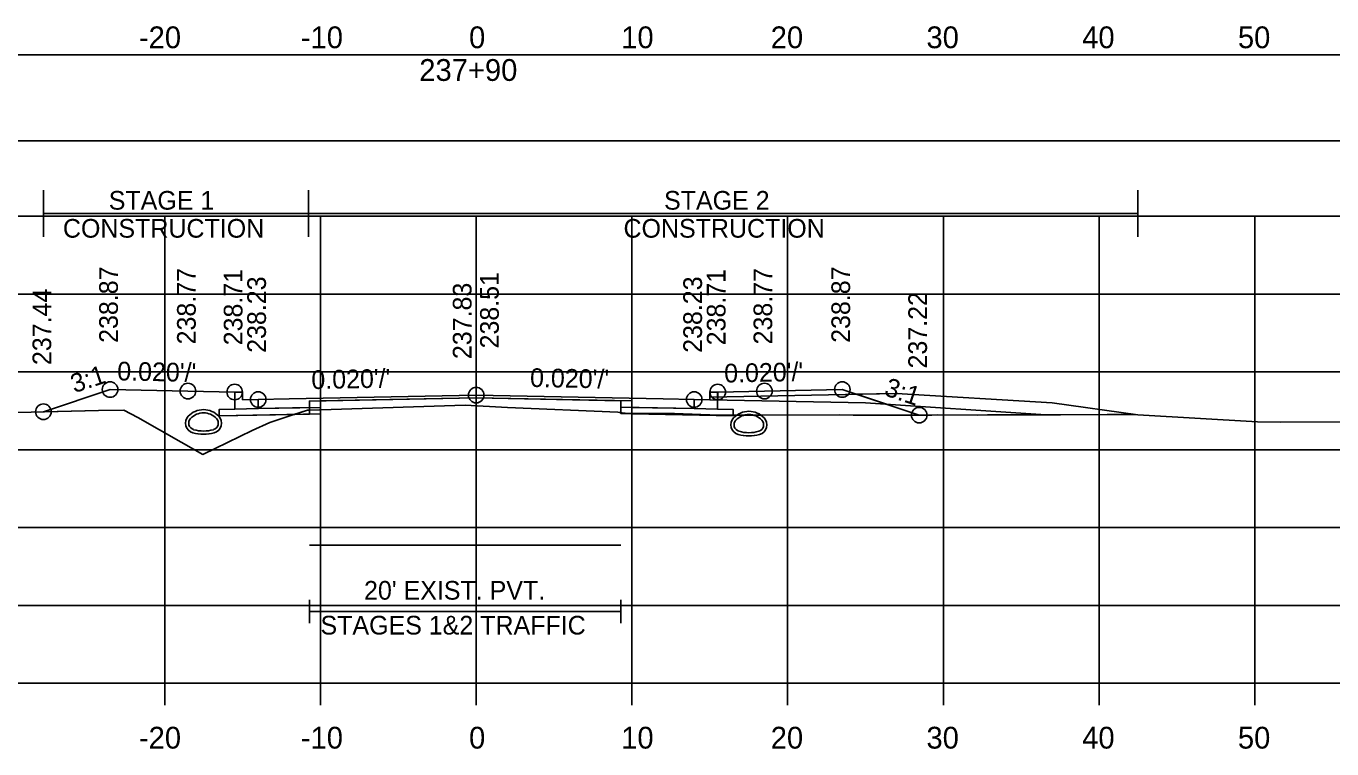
# Model space of a CAD drawing. Extents: x 1369627 to 1374022, y 380035 to 398173.
# Drawn here: x 1372069.6 to 1372153.5, y 388895.4 to 388941.8 of the extents above; entities that cross this region are included whole.
import ezdxf

# ---------------------------------------------------------------- set-up
doc = ezdxf.new("R2010")
doc.units = 0
for name, color, linetype in [('Default', 7, 'Continuous'), ('R_Alt Surface', 7, 'Continuous'), ('R_Axis', 7, 'Continuous'), ('R_Axis Annot', 7, 'Continuous'), ('R_Drive', 7, 'Continuous'), ('R_Exist Surface', 7, 'Continuous'), ('R_Fin Surface', 7, 'Continuous'), ('R_Grid', 7, 'Continuous'), ('R_MOT', 7, 'Continuous'), ('R_No Plot', 7, 'Continuous'), ('R_Xsect Elev', 7, 'Continuous'), ('R_Xsect Slope', 7, 'Continuous'), ('T_Vehicle Path Lt Minor', 7, 'Continuous'), ('T_Vehicle Path Rt', 7, 'Continuous')]:
    doc.layers.add(name, color=color, linetype=linetype)

msp = doc.modelspace()

# ---------------------------------------------------------------- linework, layer by layer
at = {"layer": 'Default'}
for p, q in [((1372087.825, 388903.478), (1372087.825, 388904.978)), ((1372087.825, 388904.228), (1372107.825, 388904.228)), ((1372107.825, 388903.478), (1372107.825, 388904.978))]:
    msp.add_line(p, q, dxfattribs=at)
for points in [[(1371948.53, 388934.468), (1372248.53, 388934.468), (1372248.53, 388939.99), (1371948.53, 388939.99)], [(1372083.02, 388918.326), (1372083.52, 388918.326), (1372083.53, 388917.826), (1372084.53, 388917.846), (1372084.53, 388917.259), (1372083.03, 388917.229)], [(1372113.53, 388917.826), (1372113.54, 388918.326), (1372114.04, 388918.326), (1372114.03, 388917.229), (1372112.53, 388917.259), (1372112.53, 388917.846)]]:
    msp.add_lwpolyline(points, close=True, dxfattribs=at)
at = {"layer": 'R_Alt Surface'}
msp.add_lwpolyline([(1372083.03, 388918.327), (1372083.03, 388917.229), (1372084.53, 388917.259), (1372087.825, 388917.325), (1372087.825, 388917.742), (1372098.53, 388917.956), (1372107.825, 388917.77), (1372107.825, 388917.353), (1372112.53, 388917.259), (1372114.03, 388917.229), (1372114.031, 388918.327)], dxfattribs=at)
for points in [[(1372082.03, 388917.209), (1372083.03, 388917.229), (1372084.53, 388917.259), (1372087.825, 388917.325), (1372087.825, 388916.908), (1372082.03, 388916.792)], [(1372115.03, 388917.209), (1372114.03, 388917.229), (1372112.53, 388917.259), (1372107.825, 388917.353), (1372107.825, 388916.937), (1372115.03, 388916.792)]]:
    msp.add_lwpolyline(points, close=True, dxfattribs=at)
at = {"layer": 'R_Axis'}
for p, q in [((1371948.53, 388899.617), (1372248.53, 388899.617)), ((1372078.53, 388898.217), (1372078.53, 388899.617)), ((1372088.53, 388898.217), (1372088.53, 388899.617)), ((1372098.53, 388898.217), (1372098.53, 388899.617)), ((1372108.53, 388898.217), (1372108.53, 388899.617)), ((1372118.53, 388898.217), (1372118.53, 388899.617)), ((1372128.53, 388898.217), (1372128.53, 388899.617)), ((1372138.53, 388898.217), (1372138.53, 388899.617)), ((1372148.53, 388898.217), (1372148.53, 388899.617))]:
    msp.add_line(p, q, dxfattribs=at)
at = {"layer": 'R_Drive'}
for p, q in [((1372113.53, 388917.826), (1372113.533, 388917.996)), ((1372113.533, 388917.996), (1372125.531, 388918.236)), ((1372125.531, 388918.236), (1372135.513, 388917.638)), ((1372135.513, 388917.638), (1372141.013, 388916.865))]:
    msp.add_line(p, q, dxfattribs=at)
for centre, radius, start, end in [((1372081.02, 388915.84), 1.354, 43.64848, 136.35152), ((1372081.02, 388915.84), 1.146, 43.64848, 136.35152), ((1372116.04, 388915.734), 1.354, 43.64848, 136.35152), ((1372116.04, 388915.734), 1.146, 43.64848, 136.35152), ((1372080.507, 388916.329), 0.646, 136.35152, 253.95293), ((1372080.507, 388916.329), 0.438, 136.35152, 253.95293), ((1372081.532, 388916.329), 0.438, 286.04707, 43.64848), ((1372081.532, 388916.329), 0.646, 286.04707, 43.64848), ((1372115.527, 388916.223), 0.646, 136.35152, 253.95293), ((1372115.527, 388916.223), 0.438, 136.35152, 253.95293), ((1372116.552, 388916.223), 0.438, 286.04707, 43.64848), ((1372116.552, 388916.223), 0.646, 286.04707, 43.64848), ((1372081.02, 388918.11), 2.5, 253.95293, 286.04707), ((1372081.02, 388918.11), 2.292, 253.95293, 286.04707), ((1372116.04, 388918.005), 2.5, 253.95293, 286.04707), ((1372116.04, 388918.005), 2.292, 253.95293, 286.04707)]:
    msp.add_arc(centre, radius, start, end, dxfattribs=at)
at = {"layer": 'R_Exist Surface'}
msp.add_lwpolyline([(1372064.128, 388916.894), (1372069.956, 388917.041), (1372074.282, 388917.14), (1372075.905, 388917.169), (1372076.799, 388916.697), (1372080.981, 388914.323), (1372084.142, 388915.854), (1372085.277, 388916.373), (1372086.754, 388916.856), (1372087.688, 388917.159), (1372089.227, 388917.209), (1372097.825, 388917.478), (1372100.547, 388917.342), (1372107.636, 388917.032), (1372107.914, 388916.983), (1372108.105, 388916.962), (1372111.266, 388916.951), (1372114.084, 388916.837), (1372114.45, 388916.837), (1372115.229, 388916.838), (1372115.768, 388916.838), (1372116.856, 388916.838), (1372121.887, 388916.851), (1372122.735, 388916.85), (1372124.129, 388916.848), (1372125.09, 388916.846), (1372127.212, 388916.839), (1372127.793, 388916.845), (1372128.163, 388916.853), (1372130.716, 388916.842), (1372131.36, 388916.855), (1372132.83, 388916.851), (1372133.229, 388916.859), (1372135.746, 388916.863), (1372136.062, 388916.868), (1372139.058, 388916.892), (1372139.06, 388916.892), (1372139.084, 388916.892), (1372140.319, 388916.879), (1372141.014, 388916.871), (1372148.704, 388916.412), (1372150.18, 388916.394), (1372164.497, 388916.449)], dxfattribs=at)
at = {"layer": 'R_Fin Surface'}
msp.add_lwpolyline([(1372070.738, 388917.059), (1372075.02, 388918.486), (1372080.02, 388918.386), (1372083.02, 388918.326), (1372083.52, 388918.326), (1372083.53, 388917.826), (1372084.53, 388917.846), (1372086.53, 388917.886), (1372098.53, 388918.126), (1372110.53, 388917.886), (1372112.53, 388917.846), (1372113.53, 388917.826), (1372113.54, 388918.326), (1372114.04, 388918.326), (1372117.04, 388918.386), (1372122.04, 388918.486), (1372126.978, 388916.84)], dxfattribs=at)
at = {"layer": 'R_Grid'}
for p, q in [((1371948.53, 388929.617), (1372248.53, 388929.617)), ((1372078.53, 388899.617), (1372078.53, 388929.617)), ((1372088.53, 388899.617), (1372088.53, 388929.617)), ((1372098.53, 388899.617), (1372098.53, 388929.617)), ((1372108.53, 388899.617), (1372108.53, 388929.617)), ((1372118.53, 388899.617), (1372118.53, 388929.617)), ((1372128.53, 388899.617), (1372128.53, 388929.617)), ((1372138.53, 388899.617), (1372138.53, 388929.617)), ((1372148.53, 388899.617), (1372148.53, 388929.617)), ((1371948.53, 388924.617), (1372248.53, 388924.617)), ((1371948.53, 388919.617), (1372248.53, 388919.617)), ((1371948.53, 388914.617), (1372248.53, 388914.617)), ((1371948.53, 388909.617), (1372248.53, 388909.617)), ((1371948.53, 388904.617), (1372248.53, 388904.617)), ((1371948.53, 388899.617), (1372248.53, 388899.617))]:
    msp.add_line(p, q, dxfattribs=at)
at = {"layer": 'R_MOT'}
for p, q in [((1372070.738, 388928.288), (1372070.738, 388931.288)), ((1372087.766, 388928.288), (1372087.766, 388931.288)), ((1372141.014, 388928.288), (1372141.014, 388931.288)), ((1372070.738, 388929.788), (1372141.014, 388929.788))]:
    msp.add_line(p, q, dxfattribs=at)
at = {"layer": 'R_No Plot'}
for p, q in [((1372123.53, 388917.626), (1372113.53, 388917.826)), ((1372135.107, 388916.862), (1372123.53, 388917.626))]:
    msp.add_line(p, q, dxfattribs=at)
for points in [[(1372083.02, 388918.326), (1372083.03, 388917.229), (1372084.53, 388917.259), (1372088.53, 388917.339), (1372088.53, 388917.756), (1372098.53, 388917.956), (1372108.53, 388917.756), (1372108.53, 388917.339), (1372112.53, 388917.259), (1372114.03, 388917.229), (1372114.04, 388918.326)], [(1372087.825, 388908.478), (1372107.825, 388908.478)]]:
    msp.add_lwpolyline(points, dxfattribs=at)
for points in [[(1372098.53, 388918.126), (1372086.53, 388917.886), (1372084.53, 388917.846), (1372084.53, 388917.259), (1372088.53, 388917.339), (1372088.53, 388917.756), (1372098.53, 388917.956), (1372108.53, 388917.756), (1372108.53, 388917.339), (1372112.53, 388917.259), (1372112.53, 388917.846), (1372110.53, 388917.886)], [(1372088.53, 388917.339), (1372084.53, 388917.259), (1372083.03, 388917.229), (1372082.03, 388917.209), (1372082.03, 388916.792), (1372088.53, 388916.922)], [(1372108.53, 388917.339), (1372112.53, 388917.259), (1372114.03, 388917.229), (1372115.03, 388917.209), (1372115.03, 388916.792), (1372108.53, 388916.922)]]:
    msp.add_lwpolyline(points, close=True, dxfattribs=at)
for centre in [(1372075.02, 388918.486), (1372080.02, 388918.386), (1372083.02, 388918.326), (1372098.53, 388918.126), (1372114.04, 388918.326), (1372117.04, 388918.386), (1372122.04, 388918.486), (1372084.53, 388917.846), (1372112.53, 388917.846), (1372070.738, 388917.059), (1372126.978, 388916.84)]:
    msp.add_circle(centre, 0.5, dxfattribs=at)
at = {"layer": 'R_Xsect Elev'}
msp.add_line((1372098.53, 388917.442), (1372098.53, 388927.442), dxfattribs=at)
at = {"layer": 'T_Vehicle Path Lt Minor'}
for p, q in [((1372125.531, 388918.236), (1372122.945, 388918.184)), ((1372122.945, 388918.184), (1372126.978, 388916.84)), ((1372135.513, 388917.638), (1372125.531, 388918.236)), ((1372141.014, 388916.871), (1372135.513, 388917.638)), ((1372126.978, 388916.84), (1372127.212, 388916.839))]:
    msp.add_line(p, q, dxfattribs=at)
msp.add_lwpolyline([(1372127.212, 388916.839), (1372127.793, 388916.845), (1372128.163, 388916.853), (1372130.716, 388916.842), (1372131.36, 388916.855), (1372132.83, 388916.851), (1372133.229, 388916.859), (1372135.746, 388916.863), (1372136.062, 388916.868), (1372139.058, 388916.892), (1372139.084, 388916.892), (1372140.319, 388916.879), (1372141.014, 388916.871)], dxfattribs=at)
at = {"layer": 'T_Vehicle Path Rt'}
for p, q in [((1372083.03, 388917.229), (1372083.02, 388918.326)), ((1372114.04, 388918.326), (1372114.03, 388917.229)), ((1372086.857, 388916.889), (1372082.03, 388916.792)), ((1372086.754, 388916.856), (1372086.857, 388916.889)), ((1372087.688, 388917.159), (1372086.857, 388916.889)), ((1372086.857, 388916.889), (1372087.825, 388916.908)), ((1372087.825, 388917.163), (1372087.688, 388917.159)), ((1372087.825, 388917.325), (1372087.825, 388917.163)), ((1372087.825, 388916.908), (1372087.825, 388917.163)), ((1372107.825, 388916.999), (1372107.825, 388917.353)), ((1372107.825, 388916.999), (1372107.825, 388916.937))]:
    msp.add_line(p, q, dxfattribs=at)
for points in [[(1372083.02, 388918.326), (1372080.02, 388918.386), (1372075.02, 388918.486), (1372070.738, 388917.059)], [(1372126.978, 388916.84), (1372122.04, 388918.486), (1372117.04, 388918.386), (1372114.04, 388918.326)], [(1372107.825, 388917.353), (1372107.825, 388917.77), (1372098.53, 388917.956), (1372087.825, 388917.742), (1372087.825, 388917.325)], [(1372070.738, 388917.059), (1372074.282, 388917.14), (1372075.905, 388917.169), (1372076.799, 388916.697), (1372080.981, 388914.323), (1372084.142, 388915.854), (1372085.277, 388916.373), (1372086.313, 388916.711), (1372086.754, 388916.856)], [(1372082.03, 388916.792), (1372082.03, 388917.209), (1372083.03, 388917.229)], [(1372087.825, 388917.163), (1372089.227, 388917.209), (1372097.825, 388917.478), (1372100.547, 388917.342), (1372107.636, 388917.032), (1372107.825, 388916.999)], [(1372115.03, 388916.838), (1372114.45, 388916.837), (1372114.084, 388916.837), (1372111.266, 388916.951), (1372108.105, 388916.962), (1372107.914, 388916.983), (1372107.825, 388916.999)], [(1372107.825, 388916.937), (1372115.03, 388916.792), (1372115.03, 388916.838)], [(1372114.03, 388917.229), (1372115.03, 388917.209), (1372115.03, 388916.838)], [(1372115.03, 388916.838), (1372115.229, 388916.838), (1372115.768, 388916.838), (1372116.856, 388916.838), (1372121.887, 388916.851), (1372122.735, 388916.85), (1372124.129, 388916.848), (1372125.09, 388916.846), (1372126.978, 388916.84)]]:
    msp.add_lwpolyline(points, dxfattribs=at)

# ---------------------------------------------------------------- texts
at = {"layer": 'R_Axis Annot'}
for s, height, p in [('-20', 1.4, (1372076.871, 388940.417)), ('-10', 1.4, (1372087.268, 388940.417)), ('0', 1.4, (1372098.072, 388940.417)), ('10', 1.4, (1372107.841, 388940.417)), ('20', 1.4, (1372117.444, 388940.417)), ('30', 1.4, (1372127.444, 388940.417)), ('40', 1.4, (1372137.444, 388940.417)), ('50', 1.4, (1372147.444, 388940.417)), ('237+90', 1.4, (1372094.875, 388938.317)), ("20' EXIST. PVT.", 1.2, (1372091.328, 388904.986)), ('STAGES 1&2 TRAFFIC', 1.2, (1372088.532, 388902.746)), ('-20', 1.4, (1372076.871, 388895.417)), ('-10', 1.4, (1372087.268, 388895.417)), ('0', 1.4, (1372098.072, 388895.417)), ('10', 1.4, (1372107.841, 388895.417)), ('20', 1.4, (1372117.444, 388895.417)), ('30', 1.4, (1372127.444, 388895.417)), ('40', 1.4, (1372137.444, 388895.417)), ('50', 1.4, (1372147.444, 388895.417))]:
    msp.add_text(s, height=height, dxfattribs=at).set_placement(p)
at = {"layer": 'R_MOT'}
for s, p in [('STAGE 1', (1372074.934, 388930.044)), ('STAGE 2', (1372110.593, 388930.044)), ('CONSTRUCTION', (1372071.991, 388928.244)), ('CONSTRUCTION', (1372107.989, 388928.244))]:
    msp.add_text(s, height=1.2, dxfattribs=at).set_placement(p)
at = {"layer": 'R_Xsect Elev'}
for s, p in [('238.87', (1372075.52, 388921.486)), ('238.77', (1372080.52, 388921.386)), ('238.71', (1372083.52, 388921.326)), ('238.71', (1372114.54, 388921.326)), ('238.77', (1372117.54, 388921.386)), ('238.87', (1372122.54, 388921.486)), ('238.23', (1372085.03, 388920.846)), ('237.83', (1372098.23, 388920.442)), ('238.51', (1372099.981, 388921.126)), ('238.23', (1372113.03, 388920.846)), ('237.44', (1372071.238, 388920.059)), ('237.22', (1372127.478, 388919.84))]:
    msp.add_text(s, height=1.2, rotation=90, dxfattribs=at).set_placement(p)
at = {"layer": 'R_Xsect Slope'}
for s, rotation, p in [("0.020'/'", 358.85424, (1372075.47, 388919.077)), ("0.020'/'", 1.14576, (1372114.466, 388918.934)), ('3:1', 18.43323, (1372072.721, 388918.247)), ("0.020'/'", 1.14576, (1372087.956, 388918.514)), ("0.020'/'", 358.85424, (1372101.98, 388918.657)), ('3:1', 341.56677, (1372124.667, 388918.137))]:
    msp.add_text(s, height=1.2, rotation=rotation, dxfattribs=at).set_placement(p)

doc.saveas('drawing.dxf')
